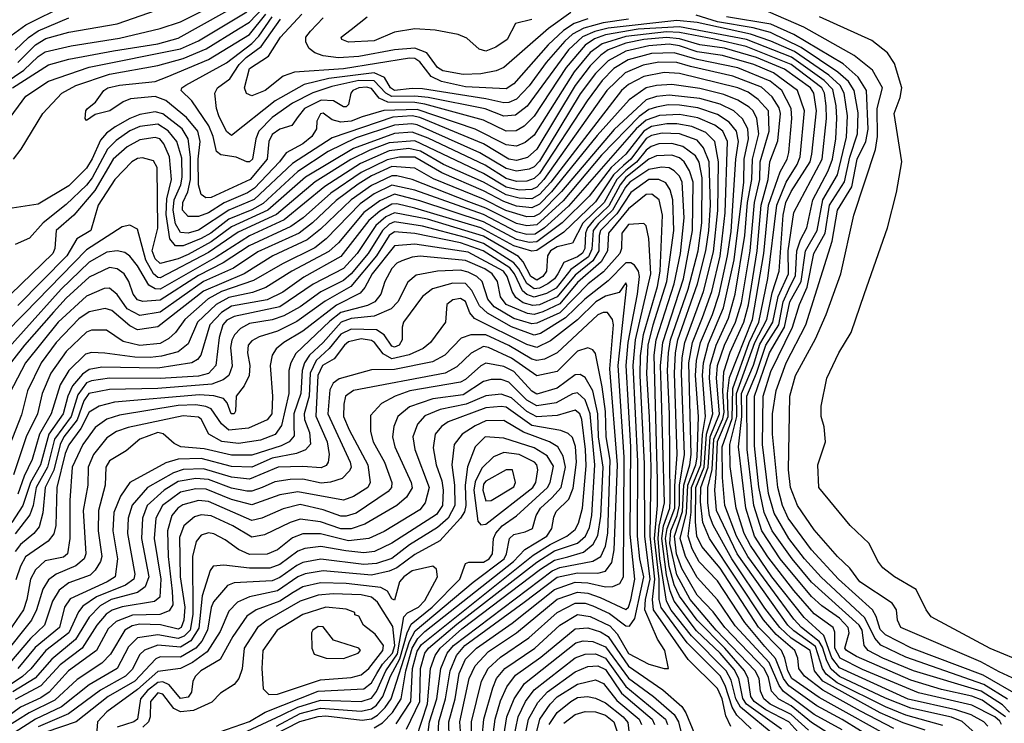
# Model space of a CAD drawing. Extents: x 501367 to 657802, y 482273 to 547541.
# Tile 631 of 656: x 607272 to 611142, y 540169 to 542933. Entities that reach past the tile are written whole.
import ezdxf

# ---------------------------------------------------------------- set-up
doc = ezdxf.new("R2010")
doc.units = 0

msp = doc.modelspace()

# ---------------------------------------------------------------- linework, layer by layer
at = {"layer": '0CON20XD'}
for points in [[(607225, 542860.2), (607297.1, 542912.9), (607455, 542991.4), (607562.2, 543015), (607636.9, 543043.1), (607697.5, 543085), (607765, 543156.7), (607815, 543193.5), (608005, 543208.4), (608051.1, 543225), (608078.3, 543251.7), (608105.3, 543304.7), (608094.5, 543495.5), (608076.1, 543585), (608020.3, 543670.3), (607990.4, 543745), (607986.8, 543785), (608004.7, 543855), (608012.2, 543935), (607986.4, 544055), (607956.7, 544116.7), (607905, 544190.9), (607847.9, 544228.2)], [(607145, 542638.4), (607289.1, 542735), (607345, 542788.8), (607372.9, 542807.1), (607475, 542831.2), (607665, 542860.3), (607825, 542898.5), (607905, 542924.8), (608095, 543021.5)], [(607244.2, 542665), (607385, 542756.1), (607465, 542778.2), (607640.8, 542810.8), (607815, 542838.4), (607895, 542860.3), (608170, 543015)], [(607265, 542764.9), (607334.8, 542835), (607375, 542858.8), (607465, 542883.7), (607655, 542917.3), (607935, 543015.7)], [(607220.4, 542529.6), (607296.9, 542633.1), (607385, 542691.9), (607545, 542746.4), (607905, 542818.6), (607975, 542850.7), (608165, 542964.2)], [(607248.2, 542385), (607278.8, 542425), (607363.3, 542565), (607438, 542645), (607493.1, 542675), (607625, 542718.9), (607815, 542753.7), (607915, 542781), (608005, 542819.4), (608132.5, 542897.5), (608175, 542923.4), (608229.9, 542980.1)], [(611147.6, 540195), (611055, 540259.5), (611015, 540276.4), (610895, 540301.6), (610775, 540338.2), (610561.9, 540431.9), (610522.2, 540455), (610515.6, 540465), (610532.4, 540525), (610528.9, 540545), (610495, 540581.9), (610425, 540630.7), (610385, 540667.1), (610261.9, 540815), (610189.1, 540925), (610158.4, 541025), (610131.3, 541245), (610130.8, 541455), (610168.7, 541545), (610204.7, 541655), (610255.5, 541735), (610272.8, 541825), (610295.2, 541875), (610322.1, 541927.9), (610326.6, 542025), (610341.4, 542068.6), (610366.3, 542115), (610389.8, 542225), (610450.2, 542339.8), (610467.4, 542385), (610480, 542465), (610483.9, 542546.1), (610481.7, 542595), (610468.7, 542658.7), (610434.1, 542694.1), (610306.4, 542786.4), (610128.7, 542855), (609865, 542905.9), (609703.8, 542896.2), (609575, 542874), (609532.2, 542857.8), (609495, 542833.6), (609419.9, 542745), (609295, 542553.8), (609255.1, 542514.9), (609223.1, 542496.9), (609184.4, 542495.6), (609095, 542538.3), (608865, 542602), (608825, 542608.1), (608719, 542609), (608685.3, 542625.3), (608655, 542663.3), (608635, 542667.9), (608605, 542665.6), (608581.2, 542655), (608573.3, 542645), (608565, 542600), (608555, 542591.5), (608545, 542590.8), (608505.2, 542615.2), (608457.2, 542617.2), (608391.6, 542585), (608367.3, 542552.7), (608341.8, 542518.2), (608295, 542502.8), (608265, 542482.2), (608251.5, 542455), (608244.4, 542385), (608177.6, 542305), (608025, 542234.8), (608003.5, 542233.5), (607985, 542246.9), (607974.9, 542284.9), (607974, 542385), (607981.5, 542455), (607972.8, 542495), (607928.5, 542548.5), (607846.1, 542616.1), (607805, 542631.6), (607708.1, 542621.9), (607679.1, 542610.9), (607627.1, 542575), (607569.1, 542560.9), (607535, 542536.7), (607530, 542545), (607531.9, 542575), (607538.6, 542585), (607570.6, 542609.4), (607602.5, 542655), (607619.1, 542665), (607665, 542676.4), (607805, 542690.3), (607851.6, 542708.4), (608015, 542777.3), (608175, 542874.9), (608239.9, 542955)], [(609505, 542937.3), (609452.3, 542917.7), (609409.7, 542890.3), (609349.2, 542835), (609215, 542681.9), (609185, 542662.2), (609025, 542669.8), (608930.8, 542690.8), (608890.2, 542710.2), (608845, 542767.5), (608825, 542780.6), (608805, 542782.4), (608545, 542740.8), (608352.9, 542727.1), (608308.1, 542711.9), (608236.8, 542655), (608185, 542634.2), (608163.2, 542643.2), (608155.7, 542665), (608175, 542741.4), (608250.4, 542789.6), (608297.4, 542865), (608380.7, 542955)], [(609438, 542962), (609351.3, 542898.7), (609175, 542746.1), (609145, 542732), (609085, 542721), (609015, 542718.3), (608935, 542731.9), (608915, 542745.6), (608873.1, 542803.1), (608825, 542821.8), (608745, 542815.1), (608605, 542789), (608525, 542782.9), (608465, 542790.7), (608432.5, 542802.5), (608409.7, 542819.7), (608396.5, 542845), (608397.5, 542865), (608415, 542888), (608465, 542940.5)], [(611154.2, 540264.2), (611061.8, 540321.8), (610755, 540429.1), (610656.6, 540476.6), (610633.9, 540503.9), (610594, 540584), (610423, 540743), (610357.1, 540815), (610295.4, 540895), (610237.8, 540995), (610215, 541072.5), (610192, 541265), (610194.7, 541455), (610225, 541551.6), (610309.6, 541725), (610337.1, 541815), (610367.4, 541882.6), (610394, 542015), (610437.8, 542095), (610455.3, 542204.7), (610514, 542296), (610535, 542393.1), (610565.6, 542484.4), (610567.8, 542567.8), (610552.5, 542655), (610530.2, 542690.2), (610487.6, 542727.6), (610343.5, 542823.5), (610222.7, 542882.7), (610155, 542901.1), (610015.4, 542925.4), (609931.7, 542951.7)], [(611223.8, 540323.8), (611121.6, 540371.6), (611050.2, 540410.2), (610735.4, 540545), (610722, 540575), (610718.7, 540615), (610701.8, 540641.8), (610575, 540724.8), (610535, 540779.1), (610486.3, 540825), (610395, 540929.7), (610329.3, 541025), (610301.6, 541095), (610293.7, 541165), (610298.9, 541455), (610321.1, 541535), (610399.6, 541679.6), (610442, 541775), (610499.6, 541935), (610550.5, 542165), (610636.3, 542423.7), (610643.3, 542475), (610642, 542585), (610663.4, 542665), (610623.8, 542735), (610552.5, 542792.5), (610354, 542904), (610215, 542963.9)], [(607255, 542813), (607306.7, 542863.3), (607345, 542889), (607465, 542940.1)], [(611162.9, 540212.9), (611135, 540241.2), (611051.1, 540295), (610785.7, 540375.7), (610665, 540424.7), (610606.8, 540455), (610591.5, 540475), (610583.2, 540535), (610572.4, 540555), (610385, 540723.7), (610308.5, 540815), (610229.9, 540925), (610197.9, 540997.9), (610177.7, 541097.7), (610160.9, 541259.1), (610159.9, 541455), (610220, 541625), (610277.9, 541725), (610299.4, 541825), (610344, 541905), (610360.3, 542025), (610406.9, 542105), (610428.8, 542225), (610486.4, 542323.6), (610522.4, 542472.4), (610525.9, 542555.9), (610513.3, 542645), (610497.3, 542675), (610452.3, 542715), (610317.9, 542807.9), (610225, 542849.4), (610145, 542876.6), (609935, 542921.7), (609855, 542929.5), (609585, 542900.6), (609533.1, 542886.9), (609484.6, 542865.4), (609429.8, 542815), (609266.6, 542593.4), (609221.7, 542558.3), (609175, 542553.8), (609102.5, 542582.5), (608877.6, 542627.6), (608825, 542633.1), (608735, 542631.1), (608711.1, 542645), (608665, 542692.6), (608605, 542694.1), (608499, 542671), (608424, 542646), (608344.8, 542605.2), (608265, 542548.7), (608212.9, 542495), (608200, 542465), (608187.1, 542385), (608175, 542374.8), (608165, 542374.8), (608123.1, 542393.1), (608062.9, 542402.9), (608045.8, 542415.8), (608032.9, 542475), (608016.3, 542516.3), (607948.6, 542615), (607907.2, 542655), (607909.3, 542665), (607925, 542675.8), (608085, 542764), (608185, 542839.8), (608211.9, 542868.1), (608264.5, 542945)], [(609665, 542935.6), (609565, 542921.3), (609489.8, 542900.2), (609445, 542876), (609415, 542849.3), (609341.4, 542765), (609275, 542673.2), (609225, 542621.5), (609195, 542608.2), (609175, 542606.7), (609105, 542622.9), (608855, 542661.2), (608815, 542663.5), (608745, 542654.9), (608730.3, 542665), (608706.8, 542706.8), (608665, 542724.5), (608487.3, 542702.7), (608391.1, 542678.9), (608276.7, 542615), (608105, 542477.8), (608085, 542494.1), (608055.5, 542555), (608045.6, 542585), (608039.1, 542645), (608049.2, 542665), (608098.7, 542701.3), (608135, 542756.9), (608162.1, 542785), (608222.1, 542827.9), (608296.9, 542935)], [(609285, 542934.1), (609221.5, 542918.5), (609187.9, 542855), (609144.4, 542825), (609105, 542810), (609077.7, 542817.7), (609030.2, 542860.2), (608996.2, 542875), (608905, 542892), (608825, 542897.5), (608745, 542884.6), (608665, 542850), (608565, 542844.8), (608538.1, 542855), (608535.6, 542865), (608575.3, 542894.7), (608638.1, 542945)], [(611204.4, 540274.4), (611058.6, 540358.6), (610777.8, 540465), (610675, 540517.2), (610655, 540538), (610639.1, 540589.1), (610624.5, 540614.5), (610490.6, 540735), (610385, 540850.8), (610292.3, 540975), (610270.3, 541025), (610252.6, 541095), (610230.6, 541305), (610231.4, 541385), (610245, 541476.9), (610284.5, 541585), (610362.6, 541735), (610466.2, 542063.8), (610486.6, 542185), (610542.8, 542277.2), (610563.7, 542385), (610598, 542455), (610606.7, 542503.3), (610600.7, 542655), (610567.6, 542707.6), (610509.5, 542759.5), (610315.2, 542875.2), (610225, 542916.3), (610050, 542945)], [(611232.6, 540402.6), (611086.3, 540463.7), (610855, 540587.1), (610834.7, 540615), (610795.2, 540695.2), (610710.6, 540745), (610665, 540779.4), (610645, 540805.7), (610610.6, 540875), (610536.3, 540946.3), (610413.5, 541095), (610409.4, 541185), (610439.5, 541275), (610434.5, 541334.5), (610422.2, 541375), (610421.9, 541415), (610444.2, 541525), (610492.5, 541625), (610540.6, 541705), (610592.9, 541857.1), (610683.5, 542115), (610718.2, 542255), (610739.1, 542375), (610709.2, 542565), (610732.6, 542627.4), (610739.8, 542665), (610711.3, 542761.3), (610683.3, 542803.3), (610621.9, 542851.9), (610415.7, 542945)], [(611130.7, 540165), (611125, 540178), (611104.5, 540195), (611015, 540240.6), (610805, 540288.9), (610585, 540380.3), (610497.4, 540425), (610476.1, 540465), (610476.7, 540526.7), (610469.5, 540545), (610395, 540599.3), (610315, 540690.4), (610212.6, 540822.6), (610160.9, 540905), (610126.7, 541015), (610098.1, 541255), (610110.4, 541375), (610109.7, 541465), (610156.4, 541576.4), (610181.7, 541658.3), (610233, 541745), (610253.9, 541846.1), (610293.6, 541935), (610292.9, 542025), (610315, 542176.4), (610426.2, 542385), (610443.1, 542545), (610442.6, 542595), (610435.5, 542645), (610425.7, 542665), (610305, 542757.5), (610127.8, 542827.8), (610003.8, 542856.2), (609865, 542882.6), (609815, 542885.7), (609655, 542867.3), (609561.2, 542838.8), (609514.1, 542805), (609451.5, 542728.5), (609295, 542479.1), (609259.3, 542450.7), (609225, 542436.6), (609185, 542441.2), (609063, 542503), (608835, 542581.1), (608703.1, 542576.9), (608618.7, 542551.3)], [(611029.4, 540129.4), (610976.7, 540176.7), (610935, 540193.2), (610775, 540228.1), (610675, 540267.8), (610495, 540353.5), (610461.9, 540381.9), (610444.6, 540415), (610428.1, 540468.1), (610415, 540490.8), (610345.3, 540545), (610315, 540578.6), (610133.6, 540825), (610089.8, 540905), (610043.2, 541025), (610034.2, 541134.2), (610032.8, 541255), (610072.9, 541367.1), (610075.3, 541484.7), (610139, 541665), (610177.6, 541745), (610212.9, 541917.1), (610248, 542205), (610285, 542295.6), (610328.3, 542365), (610339.4, 542395), (610357.5, 542575), (610329.3, 542655), (610235.2, 542725), (610157.6, 542757.6), (610035, 542792.3), (609935, 542807), (609865, 542830.5), (609825, 542836.8), (609745, 542831.2), (609655, 542809.8), (609585, 542771.4), (609535, 542721.7), (609475, 542642.5), (609315, 542377.6), (609295, 542355.8), (609275, 542345.8), (609225, 542338.4), (609185, 542348.6), (609080.5, 542410.5), (608835, 542519.7), (608813.9, 542523.9), (608745, 542518.9), (608595, 542469.5), (608485, 542415.1), (608365, 542337), (608228.7, 542211.3), (608185, 542186.2), (608095, 542149.1), (608023.8, 542095), (607985, 542073.2), (607915, 542044.4), (607884.4, 542044.4), (607862.2, 542072.2), (607848.4, 542168.4), (607850.2, 542229.8), (607868.6, 542305), (607861.8, 542395), (607839.3, 542445), (607823.4, 542465), (607805, 542470.5), (607745, 542461.8), (607695, 542433.9), (607639.3, 542385), (607567.3, 542262.7), (607484.7, 542165.3), (607415.9, 542105), (607410.2, 542035), (607403.2, 542015), (607235.7, 541854.3)], [(611077.7, 540157.7), (611062.3, 540175), (611012, 540202), (610951.5, 540221.5), (610765, 540264.6), (610495, 540387.5), (610465, 540426), (610433.5, 540513.5), (610355.1, 540585), (610229.1, 540745), (610145, 540867.3), (610120.4, 540915), (610088.3, 541015), (610065, 541178), (610064, 541264), (610091.2, 541375), (610089.9, 541465), (610161.9, 541665), (610209, 541755), (610230.1, 541860.1), (610257.1, 541945), (610273.4, 542165), (610284.1, 542215), (610305, 542258.9), (610379.7, 542375), (610385.5, 542405), (610404.1, 542575), (610393.5, 542645), (610380.9, 542665), (610278.9, 542738.9), (610167.7, 542785), (610041.9, 542821.9), (609945, 542834.8), (609865, 542858.7), (609815, 542864), (609725, 542855.3), (609655, 542841.2), (609585.2, 542815), (609556, 542794), (609515, 542752.7), (609455, 542675.1), (609305, 542424.2), (609268.1, 542391.9), (609225, 542380.6), (609195, 542385.9), (609095, 542445.1), (608845, 542548.9), (608815, 542555.4), (608739.3, 542550.7), (608500.5, 542469.5), (608345, 542368.9), (608193.6, 542226.4), (608094.5, 542185.5), (607975, 542106.8), (607935, 542094.9), (607905, 542097.2), (607885, 542130.8), (607875.6, 542185.6), (607879.3, 542225), (607905.5, 542285), (607911.4, 542315), (607909.4, 542389.4), (607889.9, 542455), (607856.4, 542496.4), (607815, 542523.5), (607745, 542513.5), (607705, 542496.6), (607651.7, 542458.3), (607617.8, 542425), (607557.8, 542312.2), (607535, 542283.2), (607455, 542207.4), (607365.2, 542135), (607310.6, 542075), (607255, 542050.5)], [(610900.8, 540160.8), (610755, 540201.6), (610675, 540234.3), (610485, 540328.7), (610442.4, 540362.4), (610428.2, 540385), (610400.6, 540470.6), (610315, 540532), (610292, 540555), (610092.3, 540835), (610010.9, 541005), (610003.9, 541085), (610009.2, 541149.2), (610015, 541276), (610057.4, 541375), (610054.2, 541465), (610062.4, 541527.6), (610152.2, 541755), (610197.6, 542015), (610216, 542205), (610260.7, 542335), (610288.7, 542385), (610295, 542412), (610307, 542545), (610304.9, 542585), (610267.7, 542655), (610221.6, 542691.6), (610095, 542744.2), (609935, 542776.3), (609845, 542802.5), (609755, 542800.2), (609664, 542776), (609608.2, 542741.8), (609561.1, 542695), (609502.1, 542615), (609315, 542329.4), (609295, 542309.2), (609265, 542298.8), (609225, 542297.9), (609185, 542309.2), (609101.2, 542361.2), (608877.8, 542467.8), (608815, 542490.9), (608745, 542485.6), (608585, 542427.9), (608395.9, 542314.1), (608248, 542185), (608105, 542119.5), (608025, 542060.2), (607935, 542010.8), (607895, 541993.5), (607825, 541975.5), (607805, 541994.5), (607793.3, 542025), (607815.1, 542114.9), (607812.3, 542352.3), (607798.8, 542378.8), (607755, 542390.2), (607735, 542387.4), (607712.5, 542375), (607646.3, 542305), (607580.5, 542205), (607551.6, 542105), (607497.5, 542072.5), (607457.7, 542005), (607265, 541810.6)], [(610831.6, 540141.6), (610745, 540170.4), (610655, 540210.8), (610428.4, 540335), (610395.6, 540375.6), (610379.4, 540455), (610304.3, 540504.3), (610260.3, 540545), (610201.6, 540621.6), (610071.4, 540815), (609997.5, 540947.5), (609984.1, 540985), (609976.7, 541035), (609976.6, 541095), (609993.4, 541166.6), (610000.6, 541285), (610036.5, 541365), (610041.2, 541391.2), (610035.6, 541474.4), (610040, 541550), (610065, 541627.3), (610118.7, 541745), (610136.7, 541813.3), (610170.8, 542025), (610186.5, 542205), (610214.7, 542305), (610220.5, 542375), (610252.7, 542457.3), (610262.9, 542565), (610257.4, 542587.4), (610230.4, 542630.4), (610187.6, 542667.6), (610075, 542711.5), (609909.4, 542749.4), (609855, 542764.7), (609785, 542766.1), (609723.3, 542755), (609652.1, 542725), (609579.9, 542655), (609332.5, 542305), (609305, 542275.9), (609285, 542266.4), (609235, 542263.8), (609185, 542275.9), (609095, 542329.6), (608825, 542457.6), (608725, 542449), (608648.7, 542421.3), (608574.3, 542384.3), (608434.3, 542295.7), (608281.9, 542168.1), (608131.7, 542098.3), (608015, 542018.9), (607825, 541919.3), (607815, 541920.5), (607798.4, 541935), (607768.1, 541988.1), (607735, 542110.6), (607705, 542126.7), (607675, 542120), (607535, 542029.1), (607291.2, 541778.8), (607132, 541618)], [(610708.2, 540148.2), (610576.6, 540216.6), (610429.3, 540299.3), (610357.3, 540355), (610335.2, 540385), (610330.8, 540425), (610318.8, 540455), (610245, 540517.7), (610195.5, 540575.5), (609983, 540895), (609957.4, 540957.4), (609948.6, 541038.6), (609949.8, 541095), (609978.6, 541175), (609986.8, 541295), (610022.6, 541385), (610011.2, 541525), (610015.3, 541574.7), (610043.1, 541655), (610086.4, 541745), (610108.7, 541821.3), (610143.1, 542025), (610160.3, 542215), (610181.4, 542305), (610182.8, 542375), (610218.7, 542495), (610215.6, 542575), (610175, 542620.3), (610135, 542648), (610095.1, 542665.1), (609865, 542721.6), (609805, 542725.8), (609725, 542709.8), (609665, 542679.3), (609637.9, 542655), (609360, 542295), (609315, 542246.4), (609285, 542230.1), (609235, 542231.7), (609185, 542245.4), (609095, 542295.1), (608937.7, 542365), (608847.3, 542417.3), (608802.3, 542427.7), (608725, 542417.7), (608611.9, 542368.1), (608472, 542278), (608312.4, 542147.6), (608175, 542084.7), (608045, 542001), (607825, 541875.3), (607805, 541875.9), (607780.3, 541890.3), (607735, 541966.6), (607705, 542004.3), (607685, 542018.1), (607655, 542025.9), (607615, 542019.7), (607545, 541981.2), (607435.4, 541875), (607137.6, 541545)], [(610730.4, 540095), (610415, 540270.9), (610307.4, 540345), (610290.9, 540375), (610280, 540425), (610266.5, 540455), (610176.8, 540546.8), (610025, 540779.1), (609953.7, 540863.7), (609934.2, 540905), (609928.7, 540961.3), (609929.4, 541095), (609962.6, 541175), (609972.4, 541305), (609997.2, 541385), (609983.7, 541525), (609986.8, 541575), (610010, 541655), (610058.7, 541761.3), (610084.5, 541855.5), (610122.7, 542085), (610132.7, 542215), (610150.3, 542305), (610152.4, 542385), (610177.6, 542485), (610169.7, 542545), (610155.2, 542575), (610139.8, 542589.8), (610095, 542616.9), (610039.5, 542639.5), (609945, 542662.9), (609835, 542678.3), (609775, 542675.3), (609735, 542666.1), (609668.3, 542618.3), (609542, 542478), (609362.9, 542257.1), (609315, 542208.3), (609285, 542194.2), (609225, 542201), (609175, 542219.4), (609095, 542261.4), (608931.3, 542331.3), (608825, 542393.3), (608765, 542393.5), (608716.8, 542383.2), (608615, 542333.2), (608495, 542251.3), (608386.1, 542155), (608338.7, 542121.3), (608174.8, 542045.2), (608071.8, 541978.2), (607975, 541929), (607825, 541831.5), (607756.2, 541826.2), (607735, 541833), (607718.1, 541855), (607700.7, 541905), (607682.9, 541935), (607655, 541954.8), (607625, 541959.5), (607545, 541921.5), (607455, 541839.7), (607405.5, 541784.5), (607290.9, 541655), (607198.2, 541535)], [(610649.3, 540095), (610505, 540184.3), (610405, 540237.7), (610295, 540315.8), (610274.9, 540344.9), (610243.4, 540423.4), (610201.3, 540471.3), (610121.8, 540565), (610015, 540729), (609943, 540803), (609915.2, 540855.2), (609900, 540905), (609910.9, 540999.1), (609912.8, 541095), (609948.9, 541185), (609955.7, 541304.3), (609967.9, 541375), (609955.9, 541535), (609959.8, 541585), (609979.4, 541660.6), (610038.4, 541801.6), (610080.4, 541990.4), (610117.9, 542295), (610120.4, 542385), (610137.4, 542465), (610134.7, 542504.7), (610113.9, 542543.9), (610079.6, 542575), (610025, 542600.9), (609945, 542624.3), (609825, 542636.8), (609775, 542631.3), (609735, 542618.2), (609608.3, 542501.7), (609401.6, 542258.4), (609315, 542171.1), (609295, 542159.6), (609265, 542158.5), (609183.6, 542183.6), (609095, 542228.2), (608898.7, 542308.7), (608825, 542350.6), (608735, 542356.1), (608655, 542319.6), (608602.6, 542287.4), (608516.6, 542223.4), (608422.8, 542135), (608370.6, 542095), (608208.4, 542021.6), (608112.3, 541957.7), (607995, 541904.4), (607825, 541784.1), (607745, 541770.7), (607695, 541797.4), (607655, 541853.3), (607625, 541878.9), (607605, 541877.5), (607535, 541847.2), (607423.1, 541745), (607295.3, 541584.7), (607232.8, 541465)], [(610505, 540142.9), (610395, 540204.1), (610274.6, 540294.6), (610257.5, 540317.5), (610217.6, 540407.6), (610085, 540552.7), (610015, 540654.1), (609935, 540742.6), (609888.9, 540825), (609868.2, 540895), (609893.6, 540996.4), (609898.2, 541105), (609930.1, 541185), (609935, 541215), (609940.6, 541375), (609928.4, 541535), (609932.5, 541595), (609948.6, 541665), (609995.3, 541774.7), (610021.5, 541855), (610054.3, 542005), (610068.4, 542101.6), (610087.5, 542385), (610097.5, 542455), (610090, 542495), (610060.7, 542530.7), (610015, 542560.5), (609937.4, 542587.4), (609865, 542598), (609821.6, 542598.4), (609775, 542590.2), (609745, 542580), (609706.5, 542553.5), (609559.5, 542400.5), (609407.9, 542222.1), (609305, 542127.9), (609265, 542123), (609225, 542132.4), (609105, 542192.7), (609037.9, 542217.9), (608815, 542304.9), (608755, 542320.5), (608735, 542320.2), (608655, 542282.5), (608575, 542225.9), (608455, 542109.9), (608401.8, 542068.2), (608266.7, 542005), (608154.3, 541935), (607995, 541866.4), (607815, 541726.4), (607735, 541715.5), (607705, 541730), (607635, 541790.3), (607608.5, 541798.5), (607545, 541786.2), (607505, 541757.5), (607415.8, 541665), (607356.4, 541585), (607302.7, 541475), (607279.2, 541380.8), (607205.8, 541194.2)], [(608618.7, 542551.3), (608575, 542534.9), (608535, 542530.5), (608500.1, 542540.1), (608465, 542565.8), (608455, 542563.8), (608440.8, 542535), (608438.8, 542505), (608420.6, 542475), (608385.2, 542445), (608319.4, 542410.6), (608293.1, 542375), (608195, 542271.2), (608167.2, 542252.8), (608075.9, 542214.1), (608015, 542175.1), (607975, 542160.1), (607935, 542160.2), (607912.8, 542185), (607913.6, 542215), (607932.9, 542257.1), (607943.5, 542305), (607943.1, 542393.1), (607934.9, 542465), (607911.2, 542505), (607835, 542563.8), (607805, 542571.1), (607745, 542560.5), (607704.7, 542545.3), (607647.5, 542512.5), (607612.9, 542487.1), (607589.6, 542460.4), (607556.9, 542386.9), (607535, 542350.2), (607465, 542280.9), (607345, 542208.9), (607242.5, 542192.5)], [(610521.7, 540085), (610385, 540171.8), (610305, 540237.6), (610255.8, 540264.2), (610227.8, 540295), (610215, 540349.2), (610197.8, 540385), (610043.8, 540545), (609997.5, 540607.5), (609935, 540673.2), (609875, 540776.7), (609854.1, 540835), (609845.8, 540905), (609878.1, 541001.9), (609882.1, 541105), (609906.8, 541185), (609912.1, 541225), (609902.4, 541585), (609917.4, 541665), (609956.6, 541763.4), (609992.4, 541865), (610025.3, 542004.7), (610045.3, 542174.7), (610054.2, 542455), (610036.5, 542495), (610005, 542519.2), (609937.7, 542547.7), (609865, 542560.7), (609786.4, 542556.4), (609735, 542538.9), (609695, 542504.1), (609428.8, 542201.2), (609335.3, 542115), (609299, 542091), (609265, 542089.8), (609225, 542099.5), (609095, 542167.6), (608825, 542263.5), (608735, 542283.6), (608665, 542248.6), (608610.3, 542209.7), (608477.4, 542072.6), (608432.4, 542037.6), (608305.4, 541974.6), (608191.9, 541908.1), (608065, 541865.1), (608013.4, 541836.6), (607921.8, 541755), (607884.8, 541705), (607858.9, 541681.1), (607825, 541661.2), (607745, 541653.9), (607679.5, 541669.5), (607614.1, 541714.1), (607555, 541714.2), (607535, 541705.7), (607455, 541629.4), (607395.3, 541544.7), (607360.6, 541465), (607342.5, 541385), (607297.9, 541295), (607248, 541145)], [(610372.3, 540142.3), (610305, 540204.4), (610222.2, 540245), (610196.8, 540265), (610184.2, 540295), (610178.2, 540345), (610163.6, 540375), (610010, 540535), (609907.9, 540655), (609855, 540752.7), (609828.2, 540875), (609831.4, 540925), (609856.3, 540985), (609865.8, 541025.8), (609865.9, 541105), (609884.9, 541225.1), (609873.4, 541545), (609876.1, 541605), (609886.6, 541665), (609959.8, 541865), (609999, 542021), (610016.7, 542183.3), (610019.3, 542375), (610004.5, 542454.5), (609969.7, 542489.7), (609913.9, 542513.9), (609855, 542524.5), (609815.3, 542524.7), (609755, 542514.2), (609725, 542496), (609655.3, 542405), (609597.6, 542352.4), (609510, 542240), (609404.1, 542135.9), (609305, 542060), (609275, 542058.2), (609225, 542070.2), (609095, 542139.8), (608845, 542221.3), (608745, 542247.7), (608687.7, 542222.3), (608625, 542176.1), (608525, 542056.9), (608487.7, 542022.3), (608341.7, 541945), (608239.2, 541880.8), (608187.8, 541862.2), (608095, 541841.7), (608045, 541815.1), (607971.4, 541745), (607935, 541660.3), (607895, 541628.2), (607829.1, 541610.9), (607785, 541606.9), (607725, 541608.1), (607606.4, 541623.6), (607554.2, 541625.8), (607531.3, 541618.7), (607465.2, 541555), (607431.2, 541498.8), (607395.9, 541385), (607350.1, 541305), (607320.8, 541205), (607290.5, 541139.5), (607265, 541069.4)], [(609847.7, 541102.3), (609856.1, 541225), (609846.3, 541545), (609849.7, 541625), (609859.3, 541675), (609937, 541895), (609969.8, 542025), (609981.6, 542105), (609987.1, 542205), (609981.9, 542375), (609960.3, 542430.3), (609935, 542460.1), (609865, 542484.5), (609797.4, 542487.4), (609755, 542478.3), (609735, 542466.3), (609674.8, 542385.2), (609645, 542361.1), (609606.2, 542323.8), (609535, 542217.7), (609411.5, 542098.5), (609305, 542026.1), (609285, 542023.6), (609215, 542045.4), (609085, 542115.6), (608825, 542193.4), (608755, 542209.5), (608735, 542208.8), (608688.3, 542181.7), (608644.2, 542145), (608535, 542002.6), (608388.7, 541921.3), (608306.9, 541863.1), (608245, 541833), (608105, 541807.3), (608065, 541783.5), (608019.6, 541735), (607984.3, 541615.7), (607971.5, 541598.5), (607949.1, 541585), (607815, 541564.2), (607595, 541568.2), (607545, 541558.6), (607518.8, 541541.2), (607479.7, 541495), (607462, 541455), (607443.2, 541385), (607387.2, 541305), (607354.4, 541185), (607314.5, 541115.5), (607284.5, 541025), (607241.4, 540958.6)], [(610266.6, 540146.6), (610129, 540245), (610115, 540266.1), (610099.2, 540345), (610080.6, 540380.6), (610025, 540445.3), (609933.1, 540533.1), (609845, 540649.3), (609829.1, 540689.1), (609815, 540753), (609796.6, 540895), (609802.9, 540945), (609827.3, 541015), (609828.8, 541045), (609826.7, 541385), (609818.5, 541555), (609821.9, 541625), (609830.1, 541675), (609900, 541875), (609938.6, 542025), (609953.3, 542135), (609955, 542311.9), (609943.5, 542373.5), (609928.6, 542398.6), (609878.3, 542435), (609835, 542446.8), (609785, 542446.2), (609754.4, 542435.6), (609735, 542420.9), (609696.9, 542373.1), (609655, 542341), (609619.3, 542305), (609569.9, 542215), (609485.8, 542134.2), (609445, 542055.3), (609385, 542041.1), (609358, 542025), (609347, 542005), (609343.5, 541945), (609328.4, 541925), (609305, 541909.9), (609280.9, 541925), (609251.7, 541981.7), (609233.2, 542003.2), (609095, 542083.5), (608875, 542149.3), (608745, 542174.4), (608711.6, 542158.4), (608672.4, 542125), (608598.5, 542015), (608545, 541955.4), (608426.1, 541893.9), (608295, 541805.8), (608115, 541767.9), (608086.6, 541753.4), (608070.8, 541735), (608056.4, 541685), (608043.9, 541575), (608015, 541543.8), (607975, 541533.5), (607825, 541523.4), (607625, 541524.9), (607555, 541514.9), (607535, 541506.7), (607500.5, 541459.5), (607474.1, 541375), (607409.3, 541285), (607382.1, 541175), (607336.5, 541095), (607324.9, 541025.1), (607312, 540988), (607255, 540913.2)], [(610248.5, 540115), (610105, 540232.1), (610087.1, 540265), (610068.9, 540338.9), (610049.2, 540375), (609912.7, 540512.7), (609833.5, 540613.5), (609815, 540649.2), (609788.8, 540815), (609782.2, 540895), (609786.2, 540943.8), (609806.2, 541035), (609794.2, 541495.8), (609791.1, 541575), (609799.5, 541665), (609880.9, 541915), (609917.4, 542105), (609919.7, 542295), (609905, 542339.4), (609884.5, 542375), (609865, 542390.8), (609835, 542401), (609775, 542398.4), (609745, 542384.9), (609655, 542313.9), (609632.4, 542285), (609588.5, 542201.5), (609527.3, 542145), (609504.3, 542115), (609495.8, 542095), (609493.1, 542035), (609485, 542016.3), (609465, 542001.3), (609410.5, 541979.5), (609387.9, 541935), (609373.8, 541915), (609348.6, 541895), (609315, 541878), (609295, 541875.9), (609265, 541896.3), (609234.1, 541955), (609215, 541978.6), (609095, 542054.1), (609025, 542078.3), (608855, 542122.7), (608745, 542139.3), (608725, 542130), (608697.7, 542105), (608642.4, 542015), (608574.6, 541935), (608545, 541908.6), (608455.8, 541864.2), (608375, 541805.4), (608310.4, 541769.6), (608265, 541754.2), (608175, 541739.7), (608140.1, 541719.9), (608116.7, 541695), (608106.2, 541673.8), (608101.3, 541645), (608104.2, 541605), (608108.1, 541571.9), (608094.4, 541535.6), (608071.7, 541518.3), (608027.9, 541502.1), (607815, 541484.7), (607625, 541480.9), (607544.2, 541465), (607525, 541435.6), (607498, 541362), (607446.3, 541295), (607431, 541265), (607406.2, 541163.8), (607372, 541095), (607363.8, 540996.2), (607349.2, 540940.9), (607328.3, 540915), (607275, 540871.7), (607255, 540843.5)], [(610147.4, 540147.4), (610091.3, 540201.3), (610072.7, 540232.7), (610045, 540318), (610025.1, 540355.1), (609895.7, 540485.7), (609793.6, 540623.6), (609786.3, 540655), (609786.3, 540735), (609766.8, 540895), (609779.7, 541025), (609778.8, 541125), (609765.9, 541615), (609774.4, 541675), (609844.5, 541895), (609869.3, 542015), (609884, 542155), (609875.6, 542295), (609865, 542318.1), (609845, 542339.7), (609825, 542350.7), (609795, 542354.1), (609745, 542345.1), (609670.4, 542295), (609653, 542275), (609602.8, 542185), (609547.2, 542132.8), (609526.4, 542105), (609521.6, 542031.6), (609507.7, 542002.3), (609438, 541952), (609381.3, 541878.7), (609342.4, 541857.6), (609295, 541843.4), (609265, 541854.3), (609248.7, 541868.7), (609217.1, 541935), (609198.4, 541958.4), (609094.2, 542025), (609005, 542056.2), (608825, 542093.9), (608745, 542100.3), (608725, 542085.4), (608674.9, 542005), (608574.4, 541885.6), (608472.4, 541827.6), (608361.8, 541748.2), (608285, 541710.1), (608213.2, 541686.8)], [(610066.8, 540156.8), (610047.9, 540197.9), (610033.4, 540265), (610015, 540305.5), (609899.7, 540419.7), (609763.2, 540615), (609759.3, 540655), (609769.3, 540735), (609750.1, 540905), (609753.7, 541175), (609747.9, 541372.1), (609737.5, 541545), (609742.5, 541655), (609761.6, 541735), (609815.9, 541905), (609843, 542105), (609839.8, 542225), (609828.9, 542265), (609812.5, 542292.5), (609785, 542306.1), (609745, 542305.9), (609675, 542254.1), (609619.6, 542170.4), (609555.7, 542105), (609549.8, 542085), (609548.8, 542025), (609524.4, 541985.6), (609455, 541929.9), (609385, 541844.2), (609315, 541813.6), (609289.7, 541810.3), (609251, 541821), (609222.1, 541842.1), (609208, 541865), (609188.8, 541925), (609173.3, 541945), (609035, 542019.8), (608825, 542052.1), (608745, 542045.4), (608657.8, 541935), (608628.9, 541881.1), (608610.7, 541859.3), (608517.7, 541812.3), (608385, 541709.2), (608310.5, 541665), (608280.1, 541639.9), (608264.2, 541615), (608256.4, 541575), (608266.3, 541455), (608262.9, 541385), (608245, 541361.7), (608171.6, 541328.4), (608095, 541320.3), (608065.4, 541345.4), (608025, 541404.9), (608004.4, 541414.4), (607965, 541419.9), (607895, 541417.4), (607665, 541380.1), (607615, 541363.4), (607569.2, 541330.8), (607520.7, 541265), (607478.8, 541175), (607468.9, 541045), (607470, 540895), (607459.7, 540835), (607445, 540821.9), (607373, 540807), (607335, 540772.1), (607315.1, 540734.9), (607300.5, 540655), (607286.7, 540615), (607201, 540489)], [(609090.5, 540115), (609096.9, 540185), (609132.1, 540307.9), (609147, 540345), (609179.8, 540385), (609297.4, 540465), (609395.9, 540555), (609465, 540596.1), (609515, 540589.2), (609592.4, 540552.4), (609621, 540521), (609665, 540443.6), (609745, 540401.1), (609805.7, 540384.3), (609822.5, 540385), (609808.3, 540455), (609779.5, 540499.5), (609729.4, 540615), (609731.7, 540655), (609750.9, 540735), (609729.3, 540905), (609728.1, 541188.1), (609711.1, 541535), (609712.5, 541612.4), (609723.9, 541696.1), (609778.6, 541885), (609790.2, 541945), (609798.7, 542165), (609785.7, 542225.7), (609757.3, 542247.3), (609735, 542247), (609665, 542190.7), (609586.3, 542095), (609583.1, 542025), (609557.8, 541982.2), (609465, 541900.4), (609395, 541816.5), (609328.1, 541785), (609295, 541774.7), (609268.5, 541778.5), (609185, 541814.4), (609161.7, 541845), (609150, 541905), (609129.7, 541935), (609100.9, 541955), (609025, 541986.7), (608846.1, 542003.9), (608815, 542001), (608774.3, 541985.7), (608755, 541976.7), (608735, 541956.2), (608707.5, 541905), (608692.3, 541855), (608668.3, 541825), (608639.1, 541810.9), (608535, 541783.3), (608491.1, 541748.9), (608358.3, 541621.7), (608337.9, 541585), (608329.7, 541555), (608330.7, 541465), (608301.1, 541338.9), (608276.7, 541303.3), (608218.9, 541281.1), (608132.2, 541267.8), (608066.5, 541276.5), (608015.9, 541305), (607985, 541364.4), (607975, 541371.3), (607915, 541377.3), (607698.5, 541331.5), (607653.3, 541315), (607615, 541290.4), (607562.2, 541225), (607541.2, 541175), (607539.8, 541105), (607522.4, 541005), (607531.7, 540835), (607526.3, 540815), (607492.5, 540787.5), (607415.3, 540754.7), (607385, 540733.3), (607363.4, 540696.6), (607337.9, 540615), (607318.6, 540575), (607205, 540432.1)], [(609048, 540098), (609048.4, 540175), (609086.9, 540335), (609113.9, 540385), (609161.5, 540428.5), (609273, 540505), (609385, 540604.5), (609455, 540641.5), (609495, 540641.1), (609525, 540631), (609590.3, 540600.3), (609655, 540551.6), (609669.2, 540550.8), (609689.5, 540580.5), (609715.6, 540695.6), (609726.1, 540745), (609709.6, 540815), (609701.2, 540905), (609701.9, 541198.1), (609684.1, 541575), (609692.3, 541675), (609753.4, 541935), (609745, 542073.8), (609735, 542123.8), (609725, 542133.1), (609665, 542128.3), (609638.8, 542095), (609637.1, 542035), (609630.7, 542015), (609567.1, 541942.9), (609506.6, 541895), (609395, 541782.2), (609305, 541740.5), (609285, 541739.1), (609215, 541759.6), (609137.4, 541805), (609111.8, 541835), (609090.2, 541905), (609068.6, 541925), (609035, 541941.9), (609005, 541948.7), (608914.1, 541945.9), (608830.9, 541929.1), (608797.8, 541902.2), (608758, 541825), (608733, 541797), (608665, 541768.1), (608575, 541758.9), (608536.2, 541745), (608464.9, 541665), (608410.8, 541615), (608391.9, 541585), (608383.1, 541555), (608377.9, 541465), (608350.1, 541385), (608349.7, 541339.7), (608350.9, 541299.1), (608331.7, 541275), (608300.5, 541259.5), (608185, 541223), (608105, 541222.7), (607997.5, 541247.5), (607905.3, 541255.3), (607878.9, 541268.9), (607836.1, 541306.1), (607815, 541311.4), (607744.3, 541285.7), (607690.9, 541239.1), (607625, 541200.7), (607610.8, 541175), (607608.9, 541105), (607582, 541005), (607581.1, 540925), (607594.8, 540825), (607589.8, 540805), (607569.5, 540770.5), (607549.1, 540750.9), (607465, 540721), (607427.2, 540692.8), (607401.3, 540648.7), (607370.5, 540555), (607315, 540503), (607231.7, 540405)], [(609017.2, 539972.8), (609002.7, 540175), (609039.4, 540345), (609063.1, 540395), (609115, 540450.9), (609224.8, 540525), (609385, 540656.5), (609465, 540684.9), (609505, 540680.1), (609553.6, 540663.6), (609655, 540615.9), (609665, 540624.8), (609675, 540654.1), (609690.5, 540735), (609672.3, 540912.3), (609674.9, 541255.1), (609656.5, 541575), (609663.3, 541665), (609700.8, 541855), (609708, 541925), (609704.9, 541945), (609688.4, 541968.4), (609675, 541978.4), (609655, 541978.6), (609585, 541906.8), (609494.2, 541835.8), (609417.8, 541762.2), (609319.2, 541700.8), (609295, 541693.5), (609205, 541726.1), (609110.9, 541780.9), (609079.8, 541809.8), (609049.6, 541869.6), (609025, 541896.5), (608975, 541898.1), (608894.6, 541875.4), (608855, 541845.9), (608781.2, 541745), (608775.3, 541725), (608775.3, 541675), (608763.2, 541655), (608745, 541647.3), (608735, 541650.2), (608705.4, 541695.4), (608674.3, 541714.3), (608575, 541717.6), (608535, 541697.6), (608489, 541641), (608437.1, 541595), (608414.3, 541545), (608409.5, 541455), (608390.4, 541385), (608392.1, 541362.1), (608411.5, 541311.5), (608414.8, 541265.2), (608396, 541244), (608360.6, 541229.4), (608265, 541210.8), (608185, 541176), (608105, 541178.2), (607985, 541208.9), (607895, 541207.1), (607847.3, 541192.7), (607705.9, 541115), (607668, 541062), (607642.8, 540997.2), (607638.3, 540925), (607656.3, 540815), (607647, 540745), (607615.8, 540725), (607471.2, 540658.8), (607449, 540625), (607428.3, 540545), (607332.9, 540467.1), (607265.7, 540384.3)], [(608963.6, 539985), (608959.6, 540175), (608984.5, 540265), (609000.1, 540365), (609025, 540421), (609067.9, 540465), (609207.4, 540562.6), (609375, 540695.3), (609455, 540723), (609505, 540720.6), (609574.8, 540705.2), (609603.6, 540706.4), (609631.4, 540718.6), (609645.5, 540744.5), (609648.5, 541215), (609624.8, 541575.2), (609658.7, 541888.7), (609655, 541899.4), (609628.3, 541861.7), (609575, 541847.8), (609536.6, 541825), (609465, 541754.1), (609358.9, 541671.1), (609305, 541646.1), (609265, 541657.8), (609059.8, 541759.8), (609041.3, 541781.3), (609025, 541826.2), (609005, 541838.4), (608975, 541832.8), (608951.2, 541815), (608946.2, 541745), (608887.3, 541665), (608857.8, 541642.2), (608803.2, 541616.8), (608735, 541601.6), (608700.6, 541620.6), (608667.5, 541665), (608655, 541672.9), (608615, 541679), (608565, 541667.5), (608548.4, 541655), (608508.9, 541601.1), (608462.9, 541575), (608443.7, 541535), (608436.1, 541376.1), (608481, 541275), (608488.3, 541225), (608484.7, 541195), (608477.4, 541182.6), (608456.9, 541173.1), (608385, 541177.8), (608288.5, 541175), (608175, 541127.8), (608105, 541135.5), (607995, 541168.4), (607915, 541165.7), (607876.5, 541153.5), (607775, 541095.2), (607713.9, 541026.1), (607699.3, 540975), (607696, 540915), (607724.8, 540755), (607721.3, 540735), (607688.6, 540711.4), (607573.9, 540666.1), (607520.7, 540629.3), (607503.2, 540606.8), (607465.6, 540525), (607375.4, 540454.6), (607316.8, 540383.2), (607283.7, 540353.7), (607175, 540280.5)], [(608912.3, 540025), (608919.4, 540175), (608946.2, 540265), (608963.8, 540375), (608988.6, 540435), (609021.3, 540475), (609254.9, 540645.1), (609385, 540743.4), (609465, 540760.8), (609545, 540759.1), (609575, 540767.4), (609599.5, 540800.5), (609609.2, 540850.8), (609621.9, 541185), (609591.9, 541561.9), (609605.7, 541735), (609602, 541755), (609583, 541783), (609565, 541783.4), (609545, 541773.9), (609385, 541624.8), (609335, 541600.1), (609305, 541594.6), (609285, 541600.2), (609195, 541653.6), (609105, 541694.9), (609045, 541695.5), (609007.4, 541682.6), (608942.8, 541615), (608895, 541588.9), (608745, 541558.8), (608655, 541557.9), (608528.2, 541521.8), (608504.9, 541505.1), (608491.1, 541478.9), (608483.7, 541385), (608571.7, 541195), (608575.2, 541175), (608569, 541161), (608539.3, 541130.7), (608493.4, 541116.6), (608456.9, 541113.1), (608385, 541128.4), (608335, 541127.6), (608275, 541117.2), (608225.8, 541095), (608185, 541081.2), (608165, 541081.5), (608105, 541092.7), (608015, 541126.8), (607965, 541131.4), (607895, 541119.6), (607840.3, 541085), (607773.7, 541025), (607754.6, 540975), (607751.1, 540895), (607780.1, 540745), (607765.1, 540704.9), (607735, 540683.1), (607632.5, 540655), (607589, 540631), (607545, 540585.6), (607491.1, 540498.9), (607398.8, 540421.2), (607332.9, 540347.1), (607245, 540292.4)], [(608213.2, 541686.8), (608185, 541672.3), (608170.8, 541655), (608167.7, 541625), (608176.7, 541575), (608174.4, 541535), (608155.2, 541494.8), (608123.5, 541455), (608120.5, 541395), (608115, 541384.7), (608102.9, 541385), (608088.1, 541428.1), (608073.1, 541445), (608035.4, 541455.4), (607979.1, 541459.1), (607645, 541430.7), (607585, 541414.8), (607545, 541391.6), (607512.3, 541327.7), (607465, 541262.9), (607451.2, 541228.8), (607418, 541095), (607413.8, 540946.2), (607405.9, 540914.1), (607384.7, 540885), (607295, 540823), (607275, 540786.2), (607257.8, 540732.2)], [(608870.7, 540085), (608883.2, 540175), (608911.7, 540265), (608927.7, 540385), (608952.8, 540445), (608977.6, 540475), (609365, 540768.8), (609395, 540781.8), (609525, 540805.6), (609556.9, 540825), (609575, 540864.6), (609583.6, 540916.4), (609592.5, 541202.5), (609577, 541295), (609574.4, 541394.4), (609561.6, 541491.6), (609535, 541622), (609525, 541636.7), (609505, 541643.8), (609465, 541631.3), (609385, 541551.5), (609305, 541534.4), (609205, 541603.5), (609115, 541645.7), (609095, 541649.6), (609047.1, 541622.8), (608990.8, 541569.2), (608944.7, 541545.3), (608585, 541477.2), (608553.3, 541455), (608546.5, 541423.5), (608544.8, 541375), (608567.3, 541322.7), (608640.2, 541185), (608650, 541115), (608640.7, 541095), (608585, 541060.2), (608545, 541046.3), (608365, 541078.8), (608295, 541066.6), (608185, 541027.6), (608105, 541048.4), (608005, 541088.7), (607965, 541090.7), (607905, 541076.7), (607834.2, 541025), (607806.8, 540975), (607800.9, 540895), (607826.9, 540735), (607823.6, 540665), (607802.8, 540647.2), (607675, 540626.7), (607636.3, 540613.7), (607612.5, 540597.5), (607576.2, 540555), (607517.7, 540465), (607431.4, 540398.6), (607355, 540316.2), (607255, 540262.3)], [(608830.5, 540109.5), (608874.7, 540245.3), (608887, 540385), (608904.9, 540435.1), (608924.5, 540465), (609010.6, 540540.6), (609319.6, 540775), (609375, 540810.7), (609426.3, 540823.7), (609488, 540842), (609526.9, 540873.1), (609545, 540906.9), (609556.7, 540983.3), (609565.2, 541175.2), (609547.9, 541295), (609544.8, 541385), (609525.1, 541475), (609495, 541527.8), (609475, 541539), (609455, 541537.9), (609385, 541485.8), (609305, 541462.4), (609285, 541473.5), (609215, 541551), (609175, 541570.4), (609105, 541584.2), (609085, 541574.1), (609025, 541519.8), (609005, 541510), (608806.4, 541475), (608748.5, 541455), (608693.8, 541426.1), (608651.5, 541378.5), (608651.7, 541315), (608662.1, 541275), (608706.2, 541195), (608734.4, 541115), (608733.5, 541095), (608720.1, 541079.9), (608595, 540995.2), (608555, 540982.4), (608535, 540983.3), (608465, 541008.1), (608375, 541028.2), (608307.8, 541012.2), (608224.4, 540975.6), (608185, 540965.8), (608015, 541041.1), (607975, 541044.2), (607913, 541027), (607894, 541015), (607870.8, 540985), (607852.8, 540925), (607855.4, 540824.6), (607872, 540688)], [(609495.9, 540905), (609511.4, 540938.6), (609521.3, 540985), (609533.4, 541185), (609514.6, 541385), (609495, 541439.3), (609465, 541467.8), (609445, 541463.5), (609381.2, 541428.8), (609305, 541415.8), (609265, 541439), (609195, 541509), (609165, 541519.6), (609125, 541520.3), (609095, 541512.1), (609015, 541459.2), (608896.1, 541443.9), (608805, 541412), (608759.2, 541375), (608743.4, 541335), (608737.3, 541295), (608747, 541255), (608811.1, 541115), (608815, 541094.4), (608792.6, 541057.4), (608754.1, 541025), (608628.8, 540951.2), (608575, 540932.6), (608535, 540933.7), (608455, 540961.3), (608375, 540971.2), (608335, 540958.7), (608235, 540909), (608185, 540900.8), (608109.7, 540945), (608025, 540984.8), (607985, 540988.8), (607959.4, 540980.6), (607918, 540945), (607900.4, 540899.6), (607903, 540745), (607922, 540625), (607917.8, 540575), (607906.7, 540545), (607895, 540538.8), (607826, 540556), (607745, 540559.1), (607715, 540551.7), (607685, 540534.8), (607629.3, 540440.7), (607595, 540404.8), (607498.4, 540341.6), (607410.5, 540259.5), (607309.5, 540210.5), (607217.6, 540152.4)], [(608752.4, 540167.6), (608809.8, 540255), (608816.3, 540385), (608835, 540452.9), (608851.6, 540478.4), (609290, 540830), (609357.8, 540872.2), (609423.3, 540905), (609455, 540930.4), (609469, 540955), (609484.6, 541014.6), (609498.8, 541181.2), (609495.6, 541244.4), (609482.2, 541362.2), (609473.5, 541385), (609455, 541399.8), (609385, 541378.4), (609305, 541373.4), (609265, 541394.7), (609205, 541447.6), (609165, 541462.5), (609105, 541455.4), (609027.4, 541422.6), (608925, 541402.6), (608865, 541376.7), (608836.3, 541343.7), (608817.7, 541295), (608825.2, 541245), (608881.2, 541095), (608866.4, 541035), (608845, 541008.3), (608705, 540922.8), (608644.4, 540895.6), (608565, 540886.2), (608455, 540913.2), (608385, 540913.4), (608345, 540898.3), (608285, 540850.8), (608245, 540833.8), (608175, 540832.6), (608132.2, 540852.2), (608080.4, 540890.4), (608035, 540913.2), (608015, 540917.3), (607985, 540908.6), (607966, 540884), (607951.9, 540825), (607953, 540597), (607942.2, 540535), (607918.3, 540511.6), (607895, 540502), (607815, 540516.9), (607735, 540504.5), (607699.9, 540470.1), (607654.9, 540385.1), (607545, 540320.1), (607436.5, 540233.5), (607335, 540186), (607255, 540133.9)], [(608665, 540150.9), (608698.6, 540171.4), (608738.2, 540211.8), (608772, 540265), (608789.9, 540375), (608815.4, 540465), (608837.5, 540502.5), (608865, 540530.2), (609213.7, 540805), (609257.4, 540852.6), (609344.2, 540905), (609364.5, 540935), (609371.2, 540978.8), (609380.9, 541000.9), (609430.4, 541049.6), (609447.2, 541092.8), (609461.1, 541195), (609456.7, 541256.8), (609445, 541292.1), (609427.8, 541307.8), (609399.3, 541319.3), (609285, 541339.4), (609185, 541410.7), (609165, 541414.1), (609105, 541408.1), (608956.9, 541353.1), (608930.6, 541335), (608905.2, 541304.8), (608898, 541252), (608909.2, 541185), (608931.3, 541121.3), (608936.8, 541085), (608934.8, 541025), (608910.6, 540989.4), (608735, 540876.4), (608666.5, 540843.5), (608625, 540838.9), (608553.7, 540846.3), (608456.5, 540863.5), (608393.7, 540856.3), (608365, 540844.8), (608295, 540793.3), (608255, 540778), (608175, 540778.2), (608075, 540790.7), (608033.4, 540786.6), (608020.9, 540769.1), (607989.9, 540670.1), (607976.8, 540543.2), (607945, 540492.7), (607905, 540468.4), (607815, 540475.7), (607763.4, 540456.6), (607745, 540439.4), (607715, 540380.4), (607688.3, 540355), (607590.2, 540299.8), (607464, 540206), (607345.2, 540154.8)], [(608215.4, 540094.6), (608373.4, 540176.6), (608445, 540196.4), (608475, 540198.7), (608618.6, 540181.4), (608655, 540186.3), (608679, 540201), (608709.1, 540230.9), (608731.9, 540265), (608805, 540490), (608827, 540533), (609055, 540723), (609175.9, 540815), (609186.2, 540835), (609197.2, 540895), (609215, 540911.3), (609258.9, 540921.1), (609287.5, 540935), (609302.7, 540985), (609318.8, 541015), (609364.5, 541055), (609400.6, 541095), (609417.9, 541175), (609409, 541219), (609387, 541255), (609355.3, 541275.3), (609252.4, 541312.4), (609175, 541358.8), (609105, 541356.9), (609062.3, 541337.7), (609011.8, 541305), (608979.6, 541265), (608971.4, 541185), (608981.3, 541105), (608983.1, 541025), (608956.1, 540975), (608915, 540938), (608805, 540870.1), (608735, 540817), (608675, 540796.8), (608625, 540792.8), (608456, 540814), (608385, 540801.3), (608361, 540789), (608295, 540741.4), (608265, 540728.5), (608115, 540721.1), (608088.9, 540711.1), (608034.2, 540645.8), (608025, 540624.4), (608010.7, 540535), (607988.2, 540491.8), (607965.2, 540464.8), (607905, 540428.8), (607825, 540430.6), (607806.9, 540423.1), (607725.1, 540335), (607619.8, 540275), (607494.9, 540175.1), (607375, 540133.9)], [(608282, 540158), (608375, 540207.3), (608455, 540228.9), (608615, 540217.5), (608655, 540225.7), (608675, 540240.3), (608700.1, 540275), (608730.1, 540355), (608767.1, 540422.9), (608795.1, 540525), (608811.5, 540558.5), (608893.7, 540625), (609001.9, 540735), (609025, 540797.1), (609037.7, 540802.3), (609095, 540802.6), (609117.9, 540815), (609130.3, 540835), (609134.5, 540895), (609144, 540916), (609168.2, 540945), (609225.4, 540984.6), (609347.4, 541095), (609357.4, 541115), (609369.8, 541179.8), (609345, 541220.2), (609295, 541251.5), (609175, 541289.1), (609102.5, 541295), (609063, 541255), (609032.9, 541177.1), (609023.5, 541105), (609026.5, 541025), (609020, 541000), (609005.2, 540974.8), (608924.1, 540885.9), (608825, 540832), (608755, 540780.2), (608725, 540766.3), (608655, 540750.7), (608465, 540768.1), (608395, 540756.7), (608365, 540744.1), (608285, 540689.7), (608175, 540666.6), (608128.7, 540645), (608095, 540610), (608060, 540530), (608009.6, 540450.4), (607952.2, 540407.8), (607905, 540384), (607815, 540372.6), (607735, 540302.3), (607615, 540214.2), (607578.8, 540175), (607573.3, 540105)], [(609085, 540948.4), (609105, 540951), (609289.8, 541095), (609301, 541115), (609309.2, 541165), (609305.5, 541185), (609295.6, 541195.6), (609235, 541225.8), (609175, 541232.9), (609134.4, 541215.6), (609089.1, 541170.9), (609062, 541118), (609057.9, 541085), (609073, 540963), (609085, 540948.4)], [(609105, 541043.6), (609125, 541044), (609215, 541098.2), (609221.1, 541115), (609208.8, 541165), (609185, 541165.4), (609105, 541120.6), (609095, 541108.3), (609092.2, 541085), (609105, 541043.6)], [(610342.7, 540122.7), (610295, 540175.1), (610205, 540222.5), (610159.1, 540255), (610146.6, 540275), (610135.7, 540345), (610121.6, 540375), (610044.2, 540465), (609935, 540573.8), (609865, 540668.8), (609845, 540712.8), (609825.4, 540785), (609810.7, 540895), (609816.6, 540935), (609846.9, 541015), (609847.7, 541102.3)], [(608793.3, 540146.7), (608845.6, 540255), (608847.6, 540385), (608865, 540444.3), (608879.1, 540465), (608990.8, 540559.2), (609305, 540802.5), (609375, 540846.3), (609465, 540877.2), (609495.9, 540905)], [(608129.2, 540120.8), (608301.7, 540201.7), (608365, 540233.1), (608455, 540260.4), (608615, 540254.3), (608655, 540268.3), (608675.3, 540294.7), (608711.2, 540375), (608757.4, 540442.6), (608782.4, 540587.6), (608796.9, 540603.1), (608839.3, 540625), (608865, 540651.5), (608914.7, 540745), (608910, 540775), (608896.4, 540786.4), (608815, 540768.5), (608781.7, 540745), (608764.8, 540725), (608745, 540652.5), (608735, 540658.5), (608718.3, 540688.3), (608692.2, 540702.2), (608555, 540717.8), (608455, 540721.6), (608385, 540705.4), (608347.2, 540682.8), (608295, 540648.8), (608202.3, 540615), (608165, 540589.6), (608110.2, 540509.8), (608060.2, 540419.8), (607984.2, 540375), (607964, 540355), (607953.1, 540335), (607947.9, 540292.1), (607935, 540271.8), (607905, 540267.1), (607860, 540320), (607835, 540331.9), (607815, 540330), (607775, 540297.7), (607747.3, 540265), (607735.8, 540185), (607721.3, 540175), (607655.4, 540154.6)], [(607872, 540688), (607874.9, 540635.1), (607859.6, 540610.4), (607822.8, 540597.2), (607716.2, 540593.8), (607651.3, 540568.7), (607620, 540540), (607574.5, 540455), (607463.8, 540375), (607388, 540292), (607355, 540269.9), (607275, 540232.9), (607195, 540174.2), (607165, 540169.7), (607085, 540193.7), (606985, 540208.7), (606915, 540202.9), (606895, 540195.5), (606754.2, 540015)], [(608055.7, 540134.3), (608175, 540176.2), (608237.5, 540212.5), (608445, 540295.1), (608625, 540304.9), (608655, 540328.1), (608675.8, 540365), (608698.3, 540401.7), (608738, 540445), (608746.7, 540475), (608739.4, 540549.4), (608678.3, 540645), (608655, 540664.6), (608615, 540674.5), (608505, 540677.7), (608445, 540672.2), (608375, 540648.6), (608245.6, 540574.4), (608206.5, 540545), (608154.8, 540465), (608146.7, 540383.3), (608133.5, 540345), (608115, 540321.2), (608062.2, 540287.8), (608027.9, 540252.1), (607955, 540219.5), (607905, 540214.4), (607877.9, 540227.9), (607835, 540283.8), (607815, 540288.7), (607786.5, 540255), (607784.7, 540195), (607778.4, 540175), (607756.1, 540153.9)], [(608251.9, 540281.9), (608285, 540283.5), (608455, 540339.4), (608575, 540349.4), (608615, 540359.7), (608645, 540384.1), (608700.1, 540455), (608702.1, 540475), (608670, 540520), (608624.2, 540555), (608605, 540590), (608590, 540595), (608590, 540605), (608555, 540617.2), (608475, 540624.8), (608385, 540597), (608283.7, 540535), (608228.4, 540455), (608224, 540385), (608228.9, 540305), (608251.9, 540281.9)], [(608545, 540423.5), (608602.9, 540445), (608612.2, 540455), (608605.6, 540465), (608505.6, 540495.6), (608465, 540548.8), (608445, 540549), (608424.4, 540535), (608419.4, 540525), (608420, 540465), (608430.4, 540440.4), (608477.5, 540425), (608545, 540423.5)], [(609130.9, 540105), (609141.2, 540185), (609162.7, 540257.3), (609187.4, 540312.6), (609221.7, 540358.3), (609321, 540429), (609455, 540540.8), (609505.2, 540544.8), (609555, 540528.4), (609585, 540509.6), (609665, 540393.2), (609800.2, 540300.2), (609874.9, 540234.9), (609890.9, 540210.9), (609925, 540128.3)], [(609171.2, 540095), (609187.1, 540195), (609215.4, 540265), (609256.5, 540325), (609457.6, 540485), (609487.1, 540492.8), (609525, 540491.1), (609575, 540469.3), (609665, 540346.9), (609764, 540274), (609844.1, 540204.1), (609861.6, 540175), (609880.1, 540100.1)], [(609212.6, 540105), (609231.1, 540195), (609259.9, 540255), (609295, 540300.5), (609455, 540426.3), (609495, 540441), (609535, 540442.5), (609575, 540424.9), (609655, 540314.3), (609810.8, 540185), (609818, 540165)], [(609253.9, 540095), (609271.6, 540185), (609308.7, 540251.3), (609347.3, 540292.7), (609455, 540370.8), (609505, 540392.9), (609545, 540394.9), (609575, 540381.1), (609638.2, 540288.2), (609758.8, 540185), (609767.2, 540165)], [(609294.3, 540095), (609316.9, 540185), (609357.8, 540245), (609385, 540272.6), (609465, 540323.3), (609535, 540340.5), (609566.9, 540325), (609619.3, 540259.3), (609707.4, 540185), (609716.1, 540165)], [(609352.9, 540165), (609385, 540211.4), (609438, 540255), (609465, 540270.1), (609504.2, 540274.2), (609535, 540268.5), (609575, 540249.6), (609644.4, 540194.4), (609662, 540172), (609671.3, 540095)], [(609410.9, 540169.1), (609455, 540203.6), (609495, 540215.7), (609535.5, 540214.5), (609575, 540201.8), (609607.8, 540175), (609638.3, 540085)]]:
    msp.add_lwpolyline(points, dxfattribs=at)

doc.saveas('drawing.dxf')
